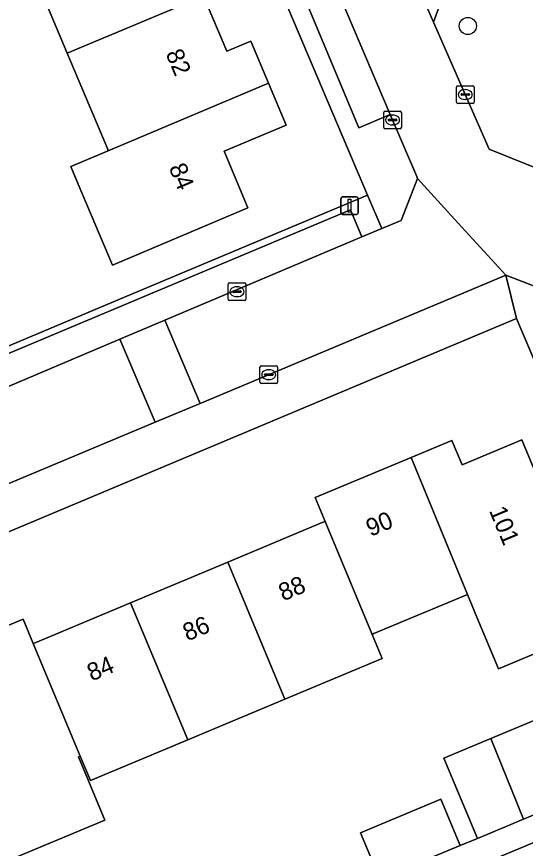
# Model space of a CAD drawing. Extents: x 157767 to 159172, y 387839 to 389425.
# Drawn here: x 158787 to 158815.97, y 388440.85 to 388488.15 of the extents above; entities that cross this region are included whole.
import ezdxf

# ---------------------------------------------------------------- set-up
doc = ezdxf.new("R2010")
doc.units = 0
for name, color, linetype in [('IMGEO_Boom', 7, 'Continuous'), ('IMGEO_Erf', 7, 'Continuous'), ('IMGEO_Kolk', 7, 'Continuous'), ('IMGEO_Lichtmast', 7, 'Continuous'), ('IMGEO_Muur', 7, 'Continuous'), ('IMGEO_Pand', 7, 'Continuous'), ('IMGEO_Pand_nummerreeks', 7, 'Continuous'), ('IMGEO_Parkeervlak_open', 7, 'Continuous'), ('IMGEO_Rijbaan_lokaal_open', 7, 'Continuous'), ('IMGEO_Voetpad_open', 7, 'Continuous')]:
    doc.layers.add(name, color=color, linetype=linetype)

msp = doc.modelspace()

# ---------------------------------------------------------------- linework, layer by layer
at = {"layer": 'IMGEO_Boom'}
msp.add_circle((158812.696, 388487.624), 0.489, dxfattribs=at)
at = {"layer": 'IMGEO_Erf'}
for points in [[(158775.626, 388493.136), (158777.944, 388487.559), (158776.613, 388487.004), (158777.599, 388484.639), (158772.646, 388482.573), (158775.252, 388476.152), (158780.323, 388478.268), (158781.307, 388475.909), (158778.273, 388474.643), (158780.797, 388468.595), (158781.347, 388467.257), (158794.22, 388472.654), (158806.977, 388478.002), (158797.638, 388500)], [(158797.648, 388489.342), (158798.976, 388486.186), (158800.342, 388486.761), (158801.348, 388484.372), (158802.353, 388481.983), (158798.818, 388480.496), (158800.175, 388477.271), (158792.451, 388474.02), (158790.512, 388478.629), (158790.094, 388479.621), (158792.223, 388480.52), (158792.167, 388480.653), (158789.884, 388486.078), (158787.552, 388491.622)], [(158807.688, 388439.11), (158806.591, 388441.737), (158811.159, 388443.645), (158812.256, 388441.019), (158813.239, 388441.405), (158811.328, 388445.981), (158814.014, 388447.103), (158816.506, 388448.144), (158818.418, 388443.569), (158819.962, 388444.225), (158818.777, 388447.061), (158823.514, 388449.04), (158824.699, 388446.203), (158825.808, 388446.664), (158824.605, 388449.495), (158822.508, 388454.428), (158815.471, 388470.983), (158747.081, 388442.3), (158745.672, 388438.649)], [(158781.809, 388451.568), (158787.367, 388453.889), (158787.946, 388452.503), (158788.048, 388452.546), (158793.484, 388454.817), (158799.023, 388457.13), (158804.399, 388459.376), (158804.562, 388459.444), (158803.997, 388460.797), (158809.47, 388463.083), (158811.793, 388464.053), (158812.372, 388462.668), (158815.765, 388464.085), (158817.839, 388459.121)], [(158822.381, 388454.375), (158814.439, 388451.057), (158813.214, 388453.992), (158812.674, 388455.286), (158807.351, 388453.062), (158807.246, 388453.018), (158807.818, 388451.65), (158802.28, 388449.336), (158796.741, 388447.022), (158791.202, 388444.708), (158790.62, 388446.101), (158790.519, 388446.058), (158792.027, 388442.45), (158786.522, 388440.15)]]:
    msp.add_lwpolyline(points, dxfattribs=at)
at = {"layer": 'IMGEO_Kolk'}
for p, q in [((158812.049, 388483.294), (158812.049, 388484.146)), ((158812.124, 388484.22), (158812.976, 388484.22)), ((158813.05, 388484.146), (158813.05, 388483.294)), ((158812.308, 388483.714), (158812.308, 388483.726)), ((158812.746, 388483.677), (158812.348, 388483.677)), ((158812.351, 388483.763), (158812.749, 388483.763)), ((158812.537, 388484), (158812.562, 388484)), ((158812.792, 388483.726), (158812.792, 388483.714)), ((158812.976, 388483.22), (158812.124, 388483.22)), ((158812.56, 388483.44), (158812.535, 388483.44)), ((158807.909, 388481.848), (158807.909, 388482.7)), ((158807.984, 388482.774), (158808.836, 388482.774)), ((158808.91, 388482.7), (158808.91, 388481.848)), ((158808.168, 388482.268), (158808.168, 388482.28)), ((158808.606, 388482.231), (158808.208, 388482.231)), ((158808.211, 388482.317), (158808.609, 388482.317)), ((158808.397, 388482.554), (158808.422, 388482.554)), ((158808.652, 388482.28), (158808.652, 388482.268)), ((158808.836, 388481.774), (158807.984, 388481.774)), ((158808.42, 388481.994), (158808.395, 388481.994)), ((158799.048, 388472.081), (158799.048, 388472.933)), ((158799.123, 388473.007), (158799.975, 388473.007)), ((158799.536, 388472.787), (158799.561, 388472.787)), ((158800.049, 388472.933), (158800.049, 388472.081)), ((158799.307, 388472.501), (158799.307, 388472.513)), ((158799.745, 388472.464), (158799.347, 388472.464)), ((158799.35, 388472.55), (158799.748, 388472.55)), ((158799.559, 388472.227), (158799.534, 388472.227)), ((158799.791, 388472.513), (158799.791, 388472.501)), ((158799.975, 388472.007), (158799.123, 388472.007)), ((158800.859, 388467.365), (158800.859, 388468.217)), ((158800.934, 388468.291), (158801.786, 388468.291)), ((158801.347, 388468.071), (158801.372, 388468.071)), ((158801.86, 388468.217), (158801.86, 388467.365)), ((158801.118, 388467.785), (158801.118, 388467.797)), ((158801.556, 388467.748), (158801.158, 388467.748)), ((158801.161, 388467.834), (158801.559, 388467.834)), ((158801.37, 388467.511), (158801.345, 388467.511)), ((158801.602, 388467.797), (158801.602, 388467.785)), ((158801.786, 388467.291), (158800.934, 388467.291))]:
    msp.add_line(p, q, dxfattribs=at)
for points in [[(158812.049, 388483.294), (158812.049, 388484.146)], [(158812.124, 388484.22), (158812.976, 388484.22)], [(158813.05, 388484.146), (158813.05, 388483.294)], [(158812.976, 388483.22), (158812.124, 388483.22)], [(158807.909, 388481.848), (158807.909, 388482.7)], [(158807.984, 388482.774), (158808.836, 388482.774)], [(158808.91, 388482.7), (158808.91, 388481.848)], [(158808.836, 388481.774), (158807.984, 388481.774)], [(158799.048, 388472.081), (158799.048, 388472.933)], [(158799.123, 388473.007), (158799.975, 388473.007)], [(158800.049, 388472.933), (158800.049, 388472.081)], [(158799.975, 388472.007), (158799.123, 388472.007)], [(158800.859, 388467.365), (158800.859, 388468.217)], [(158800.934, 388468.291), (158801.786, 388468.291)], [(158801.86, 388468.217), (158801.86, 388467.365)], [(158801.786, 388467.291), (158800.934, 388467.291)]]:
    msp.add_lwpolyline(points, dxfattribs=at)
for centre, radius, start, end in [((158812.126, 388484.144), 0.0765, 91.552, 178.448), ((158812.126, 388484.144), 0.0765, 91.552, 178.448), ((158812.974, 388484.144), 0.0765, 1.552, 88.448), ((158812.974, 388484.144), 0.0765, 1.552, 88.448), ((158812.348, 388483.723), 0.0403, 85.8775, 175.7526), ((158812.345, 388483.713), 0.0366, 178.938, 274.7102), ((158812.749, 388483.72), 0.043, 264.8664, 352.4533), ((158812.753, 388483.725), 0.0386, 1.7309, 96.639), ((158812.126, 388483.296), 0.0765, 181.552, 268.448), ((158812.126, 388483.296), 0.0765, 181.552, 268.448), ((158812.974, 388483.296), 0.0765, 271.552, 358.448), ((158812.974, 388483.296), 0.0765, 271.552, 358.448), ((158807.986, 388482.698), 0.0765, 91.552, 178.448), ((158807.986, 388482.698), 0.0765, 91.552, 178.448), ((158808.834, 388482.698), 0.0765, 1.552, 88.448), ((158808.834, 388482.698), 0.0765, 1.552, 88.448), ((158808.208, 388482.277), 0.0403, 85.8775, 175.7526), ((158808.205, 388482.267), 0.0366, 178.938, 274.7102), ((158808.609, 388482.274), 0.043, 264.8664, 352.4533), ((158808.613, 388482.279), 0.0386, 1.7309, 96.639), ((158807.986, 388481.85), 0.0765, 181.552, 268.448), ((158807.986, 388481.85), 0.0765, 181.552, 268.448), ((158808.834, 388481.85), 0.0765, 271.552, 358.448), ((158808.834, 388481.85), 0.0765, 271.552, 358.448), ((158799.125, 388472.931), 0.0765, 91.552, 178.448), ((158799.125, 388472.931), 0.0765, 91.552, 178.448), ((158799.973, 388472.931), 0.0765, 1.552, 88.448), ((158799.973, 388472.931), 0.0765, 1.552, 88.448), ((158799.347, 388472.51), 0.0403, 85.8775, 175.7526), ((158799.344, 388472.5), 0.0366, 178.938, 274.7102), ((158799.748, 388472.507), 0.043, 264.8664, 352.4533), ((158799.752, 388472.512), 0.0386, 1.7309, 96.639), ((158799.125, 388472.083), 0.0765, 181.552, 268.448), ((158799.125, 388472.083), 0.0765, 181.552, 268.448), ((158799.973, 388472.083), 0.0765, 271.552, 358.448), ((158799.973, 388472.083), 0.0765, 271.552, 358.448), ((158800.936, 388468.215), 0.0765, 91.552, 178.448), ((158800.936, 388468.215), 0.0765, 91.552, 178.448), ((158801.784, 388468.215), 0.0765, 1.552, 88.448), ((158801.784, 388468.215), 0.0765, 1.552, 88.448), ((158801.158, 388467.794), 0.0403, 85.8775, 175.7526), ((158801.155, 388467.784), 0.0366, 178.938, 274.7102), ((158801.559, 388467.791), 0.043, 264.8664, 352.4533), ((158801.563, 388467.796), 0.0386, 1.7309, 96.639), ((158800.936, 388467.367), 0.0765, 181.552, 268.448), ((158800.936, 388467.367), 0.0765, 181.552, 268.448), ((158801.784, 388467.367), 0.0765, 271.552, 358.448), ((158801.784, 388467.367), 0.0765, 271.552, 358.448)]:
    msp.add_arc(centre, radius, start, end, dxfattribs=at)
for centre, major_axis, ratio, start_param, end_param in [((158812.536, 388483.72), (-0.387, 0.002), 0.722429, 4.712389, 7.853982), ((158812.561, 388483.72), (-0.39, 0.002), 0.717154, 1.570796, 4.712389), ((158808.396, 388482.274), (-0.387, 0.002), 0.722429, 4.712389, 7.853982), ((158808.421, 388482.274), (-0.39, 0.002), 0.717154, 1.570796, 4.712389), ((158799.535, 388472.507), (-0.387, 0.002), 0.722429, 4.712389, 7.853982), ((158799.56, 388472.507), (-0.39, 0.002), 0.717154, 1.570796, 4.712389), ((158801.346, 388467.791), (-0.387, 0.002), 0.722429, 4.712389, 7.853982), ((158801.371, 388467.791), (-0.39, 0.002), 0.717154, 1.570796, 4.712389)]:
    msp.add_ellipse(centre, major_axis=major_axis, ratio=ratio, start_param=start_param, end_param=end_param, dxfattribs=at)
at = {"layer": 'IMGEO_Lichtmast'}
for p, q in [((158805.565, 388477.901), (158806.355, 388477.901)), ((158806.355, 388477.901), (158805.565, 388477.901)), ((158805.465, 388477.001), (158805.465, 388477.801)), ((158805.465, 388477.801), (158805.465, 388477.001)), ((158806.455, 388477.801), (158806.455, 388477.001)), ((158806.455, 388477.001), (158806.455, 388477.801)), ((158806.355, 388476.901), (158805.565, 388476.901)), ((158805.565, 388476.901), (158806.355, 388476.901))]:
    msp.add_line(p, q, dxfattribs=at)
msp.add_lwpolyline([(158805.885, 388477.776), (158806.035, 388477.776), (158806.035, 388477.026), (158805.885, 388477.026), (158805.885, 388477.776)], dxfattribs=at)
for centre, start, end in [((158805.565, 388477.801), 90, 180), ((158805.565, 388477.801), 90, 180), ((158806.355, 388477.801), 0, 90), ((158806.355, 388477.801), 360, 90), ((158805.565, 388477.001), 180, 270), ((158805.565, 388477.001), 180, 270), ((158806.355, 388477.001), 270, 0), ((158806.355, 388477.001), 270, 0)]:
    msp.add_arc(centre, 0.1, start, end, dxfattribs=at)
at = {"layer": 'IMGEO_Muur'}
msp.add_lwpolyline([(158794.22, 388472.654), (158781.347, 388467.257)], dxfattribs=at)
at = {"layer": 'IMGEO_Pand'}
for points in [[(158796.319, 388492.499), (158797.664, 388493.065), (158796.666, 388495.437), (158788.464, 388492.004), (158787.552, 388491.622), (158789.884, 388486.078), (158797.648, 388489.342)], [(158801.348, 388484.372), (158800.342, 388486.761), (158798.976, 388486.186), (158797.648, 388489.342), (158789.884, 388486.078), (158792.167, 388480.653), (158792.223, 388480.52)], [(158798.818, 388480.496), (158802.353, 388481.983), (158801.348, 388484.372), (158792.223, 388480.52), (158790.094, 388479.621), (158790.512, 388478.629), (158792.451, 388474.02), (158800.175, 388477.271)], [(158812.674, 388455.286), (158813.214, 388453.992), (158814.439, 388451.057), (158822.381, 388454.375), (158820.017, 388460.031), (158817.839, 388459.121), (158815.765, 388464.085), (158812.372, 388462.668), (158811.793, 388464.053), (158809.47, 388463.083)], [(158809.47, 388463.083), (158803.997, 388460.797), (158804.562, 388459.444), (158807.246, 388453.018), (158807.351, 388453.062), (158812.674, 388455.286)], [(158804.562, 388459.444), (158804.399, 388459.376), (158799.023, 388457.13), (158802.28, 388449.336), (158807.818, 388451.65), (158807.246, 388453.018)], [(158796.741, 388447.022), (158802.28, 388449.336), (158799.023, 388457.13), (158793.484, 388454.817)], [(158793.484, 388454.817), (158788.048, 388452.546), (158787.946, 388452.503), (158790.62, 388446.101), (158791.202, 388444.708), (158796.741, 388447.022)], [(158787.946, 388452.503), (158787.367, 388453.889), (158781.809, 388451.568), (158785.03, 388443.765), (158786.522, 388440.15), (158792.027, 388442.45), (158790.519, 388446.058), (158790.62, 388446.101)], [(158814.014, 388447.103), (158815.861, 388442.501), (158818.418, 388443.569), (158816.506, 388448.144)], [(158814.014, 388447.103), (158811.328, 388445.981), (158813.239, 388441.405), (158815.861, 388442.501)], [(158807.688, 388439.11), (158812.256, 388441.019), (158811.159, 388443.645), (158806.591, 388441.737)], [(158817.264, 388441.525), (158812.676, 388439.608), (158813.684, 388437.196), (158818.272, 388439.113)]]:
    msp.add_lwpolyline(points, close=True, dxfattribs=at)
at = {"layer": 'IMGEO_Parkeervlak_open'}
for points in [[(158787.431, 388532.108), (158783.075, 388542.521), (158782.972, 388542.775), (158781.287, 388542.082), (158798.892, 388500), (158806.497, 388481.82), (158808.281, 388482.583), (158800.863, 388500), (158788.851, 388528.713)], [(158782.798, 388465.548), (158792.886, 388469.806), (158795.447, 388470.887), (158806.667, 388475.624), (158806.017, 388477.164), (158782.125, 388467.147)]]:
    msp.add_lwpolyline(points, close=True, dxfattribs=at)
at = {"layer": 'IMGEO_Rijbaan_lokaal_open'}
for points in [[(158813.919, 388480.607), (158810.746, 388487.832), (158807.238, 388495.885), (158806.454, 388497.791), (158805.545, 388500), (158798.734, 388516.544), (158793.009, 388530.452), (158788.851, 388528.713), (158800.863, 388500), (158808.281, 388482.583), (158809.784, 388479.055), (158809.828, 388478.952), (158811.941, 388476.636), (158814.854, 388473.443), (158817.182, 388472.56), (158819.052, 388468.142), (158826.107, 388451.476), (158827.597, 388447.956), (158832.249, 388449.925), (158820.462, 388477.976)], [(158834.065, 388500), (158842.077, 388503.347), (158840.251, 388507.72), (158821.789, 388500), (158815.124, 388497.196), (158810.621, 388495.301), (158809.881, 388494.99), (158807.238, 388495.885), (158810.746, 388487.832), (158811.773, 388490.658), (158816.795, 388492.763)], [(158813.288, 388472.787), (158814.854, 388473.443), (158811.941, 388476.636), (158809.828, 388478.952), (158808.897, 388476.565), (158807.8, 388476.102), (158806.667, 388475.624), (158795.447, 388470.887), (158797.445, 388466.156)], [(158792.886, 388469.806), (158794.881, 388465.083), (158797.445, 388466.156), (158795.447, 388470.887)], [(158771.972, 388460.978), (158763.085, 388457.226), (158765.036, 388452.591), (158794.881, 388465.083), (158792.886, 388469.806), (158782.798, 388465.548)]]:
    msp.add_lwpolyline(points, close=True, dxfattribs=at)
at = {"layer": 'IMGEO_Voetpad_open'}
for points in [[(158783.044, 388552.436), (158786.468, 388560.754), (158783.858, 388561.402), (158757.611, 388576.443), (158755.908, 388575.203), (158783.039, 388559.588), (158779.097, 388549.72), (158779.737, 388542.527), (158797.638, 388500), (158806.977, 388478.002), (158807.8, 388476.102), (158808.897, 388476.565), (158809.828, 388478.952), (158809.784, 388479.055), (158808.281, 388482.583)], [(158808.281, 388482.583), (158806.497, 388481.82), (158798.892, 388500), (158781.287, 388542.082), (158782.972, 388542.775)], [(158782.125, 388467.147), (158806.017, 388477.164), (158806.667, 388475.624), (158807.8, 388476.102), (158806.977, 388478.002), (158794.22, 388472.654), (158781.347, 388467.257), (158771.542, 388463.125), (158756.916, 388457.063), (158744.219, 388451.8), (158743.232, 388451.608), (158741.641, 388450.938), (158741.735, 388450.714), (158737.802, 388449.01), (158736.406, 388448.418), (158737.528, 388445.773), (158735.658, 388441.25), (158728.407, 388438.177), (158714.488, 388432.277), (158704.402, 388428.159), (158703.929, 388426.641), (158705.637, 388427.711)], [(158815.471, 388470.983), (158814.854, 388473.443), (158813.288, 388472.787), (158797.445, 388466.156), (158794.881, 388465.083), (158765.036, 388452.591), (158763.431, 388451.919), (158762.455, 388451.502), (158746.665, 388444.755), (158744.317, 388439.068), (158717.368, 388427.546), (158714.803, 388426.449), (158712.265, 388425.364)], [(158834.525, 388426.959), (158827.299, 388444.255), (158828.88, 388444.925), (158828.673, 388445.415), (158827.597, 388447.956), (158826.107, 388451.476), (158824.558, 388450.821), (158817.425, 388467.453), (158819.052, 388468.142), (158817.182, 388472.56), (158814.854, 388473.443), (158815.471, 388470.983), (158822.508, 388454.428), (158824.605, 388449.495), (158825.808, 388446.664), (158825.84, 388446.59), (158826.384, 388445.281), (158827.272, 388443.146), (158830.685, 388434.941)], [(158686.715, 388406.572), (158703.484, 388417.313), (158703.569, 388417.368), (158704.791, 388418.086), (158711.24, 388421.872), (158712.871, 388422.829), (158728.39, 388429.512), (158735.611, 388432.621), (158739.603, 388434.265), (158743.655, 388435.918), (158746.324, 388437.057), (158745.672, 388438.649), (158747.081, 388442.3), (158815.471, 388470.983)], [(158812.676, 388439.608), (158817.264, 388441.525), (158820.896, 388442.988), (158825.302, 388444.829), (158826.384, 388445.281), (158825.84, 388446.59), (158825.808, 388446.664), (158824.699, 388446.203), (158819.962, 388444.225), (158818.418, 388443.569), (158815.861, 388442.501), (158813.239, 388441.405), (158812.256, 388441.019), (158807.688, 388439.11)]]:
    msp.add_lwpolyline(points, dxfattribs=at)
msp.add_lwpolyline([(158817.645, 388490.937), (158816.795, 388492.763), (158811.773, 388490.658), (158810.746, 388487.832), (158813.919, 388480.607), (158820.462, 388477.976), (158832.249, 388449.925), (158833.318, 388447.382), (158841.848, 388427.082), (158842.299, 388426.827), (158844.547, 388425.555), (158844.215, 388427.61)], close=True, dxfattribs=at)

# ---------------------------------------------------------------- texts
at = {"layer": 'IMGEO_Pand_nummerreeks'}
for s, rotation, p in [('82', 292.8207, (158795.47, 388486.06)), ('84', 292.8207, (158795.651, 388479.565)), ('90', 22.6662, (158807.157, 388458.561)), ('101', 292.6738, (158813.892, 388460.06)), ('88', 22.6719, (158802.179, 388454.893)), ('86', 22.6709, (158796.725, 388452.616)), ('84', 22.6719, (158791.275, 388450.338))]:
    msp.add_text(s, height=1, rotation=rotation, dxfattribs=at).set_placement(p)

doc.saveas('drawing.dxf')
